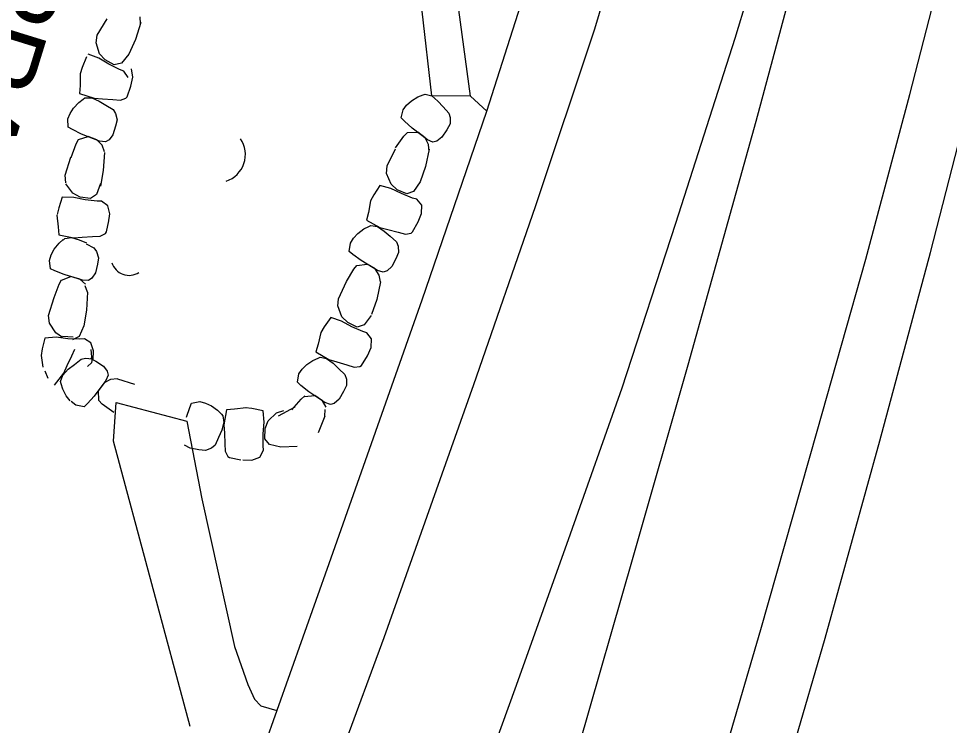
# Model space of a CAD drawing. Extents: x 589250 to 1188077, y 162953 to 363065.
# Drawn here: x 593723.1 to 593800.3, y 187388.2 to 187446.9 of the extents above; entities that cross this region are included whole.
import ezdxf

# ---------------------------------------------------------------- set-up
doc = ezdxf.new("R2010")
doc.units = 0
for name, color, linetype in [('E_DRN', 7, 'Continuous'), ('E_DRN_RipRap', 7, 'Continuous'), ('E_DRN_RipRap_Text', 7, 'Continuous'), ('E_DWY', 7, 'Continuous'), ('E_RDWY', 7, 'Continuous'), ('E_RDWY_Gravel', 7, 'Continuous')]:
    doc.layers.add(name, color=color, linetype=linetype)

msp = doc.modelspace()

# ---------------------------------------------------------------- linework, layer by layer
at = {"layer": 'E_DRN'}
for centre, radius, start, end in [((593739.617, 187435.64), 2.314, 288.17314, 34.43334), ((593732.279, 187427.101), 1.491, 196.9474, 303.20761)]:
    msp.add_arc(centre, radius, start, end, dxfattribs=at)
at = {"layer": 'E_DRN_RipRap'}
for p, q in [((593729.642, 187445.548), (593730.461, 187446.898)), ((593733.221, 187446.497), (593733.21, 187447.07)), ((593733.251, 187446.608), (593732.809, 187445.195)), ((593729.549, 187444.928), (593729.642, 187445.548)), ((593729.836, 187444.006), (593729.549, 187444.928)), ((593732.809, 187445.195), (593732.258, 187443.979)), ((593728.76, 187443.747), (593728.397, 187442.881)), ((593729.783, 187443.653), (593728.897, 187443.988)), ((593730.288, 187443.499), (593729.836, 187444.006)), ((593732.258, 187443.979), (593731.64, 187443.232)), ((593730.612, 187443.144), (593729.783, 187443.653)), ((593731.047, 187443.078), (593730.288, 187443.499)), ((593731.498, 187442.692), (593730.612, 187443.144)), ((593731.64, 187443.232), (593731.047, 187443.078)), ((593728.225, 187442.355), (593728.215, 187441.375)), ((593728.397, 187442.881), (593728.225, 187442.355)), ((593731.841, 187442.557), (593731.498, 187442.692)), ((593732.203, 187442.036), (593731.841, 187442.557)), ((593732.591, 187442.073), (593732.47, 187442.759)), ((593728.215, 187441.375), (593728.18, 187440.715)), ((593732.435, 187441.33), (593732.591, 187442.073)), ((593728.18, 187440.715), (593729.386, 187440.319)), ((593732.119, 187440.43), (593732.435, 187441.33)), ((593756.238, 187440.423), (593756.67, 187440.593)), ((593756.67, 187440.593), (593756.843, 187440.652)), ((593756.843, 187440.652), (593757.384, 187440.507)), ((593727.677, 187439.504), (593728.102, 187439.96)), ((593728.102, 187439.96), (593728.471, 187440.242)), ((593728.471, 187440.242), (593728.622, 187440.345)), ((593728.622, 187440.345), (593729.183, 187440.354)), ((593729.183, 187440.354), (593729.799, 187440.087)), ((593729.386, 187440.319), (593730.072, 187440.28)), ((593729.799, 187440.087), (593730.353, 187439.755)), ((593730.072, 187440.28), (593730.939, 187440.209)), ((593730.939, 187440.209), (593731.565, 187440.154)), ((593731.565, 187440.154), (593732.019, 187440.314)), ((593732.019, 187440.314), (593732.119, 187440.43)), ((593755.303, 187439.741), (593755.706, 187440.101)), ((593755.706, 187440.101), (593756.238, 187440.423)), ((593757.384, 187440.507), (593757.902, 187440.082)), ((593757.902, 187440.082), (593758.344, 187439.611)), ((593727.204, 187438.601), (593727.388, 187439.048)), ((593727.388, 187439.048), (593727.677, 187439.504)), ((593730.353, 187439.755), (593730.952, 187439.385)), ((593730.952, 187439.385), (593731.161, 187439.055)), ((593731.161, 187439.055), (593731.283, 187438.531)), ((593754.849, 187438.682), (593755.004, 187439.361)), ((593755.004, 187439.361), (593755.303, 187439.741)), ((593758.344, 187439.611), (593758.818, 187439.091)), ((593758.818, 187439.091), (593758.928, 187438.717)), ((593727.24, 187437.905), (593727.204, 187438.601)), ((593731.283, 187438.531), (593731.163, 187437.993)), ((593755.122, 187438.405), (593754.849, 187438.682)), ((593755.751, 187437.84), (593755.122, 187438.405)), ((593758.928, 187438.717), (593758.903, 187438.18)), ((593727.579, 187437.714), (593727.24, 187437.905)), ((593728.34, 187437.342), (593727.579, 187437.714)), ((593731.163, 187437.993), (593730.934, 187437.29)), ((593757.027, 187436.874), (593755.751, 187437.84)), ((593758.64, 187437.695), (593758.228, 187437.082)), ((593758.903, 187438.18), (593758.64, 187437.695)), ((593727.877, 187436.52), (593728.074, 187436.882)), ((593728.074, 187436.882), (593728.887, 187437.14)), ((593729.834, 187436.762), (593728.34, 187437.342)), ((593729.609, 187436.851), (593728.887, 187437.14)), ((593730.035, 187436.408), (593729.609, 187436.851)), ((593730.33, 187436.703), (593729.834, 187436.762)), ((593730.621, 187436.865), (593730.33, 187436.703)), ((593730.934, 187437.29), (593730.621, 187436.865)), ((593754.383, 187436.205), (593755.082, 187437.175)), ((593755.082, 187437.175), (593755.37, 187437.47)), ((593755.37, 187437.47), (593756.222, 187437.496)), ((593756.836, 187437.021), (593756.222, 187437.496)), ((593757.124, 187436.478), (593756.836, 187437.021)), ((593757.487, 187436.681), (593757.027, 187436.874)), ((593757.811, 187436.758), (593757.487, 187436.681)), ((593758.228, 187437.082), (593757.811, 187436.758)), ((593727.469, 187435.396), (593727.877, 187436.52)), ((593730.235, 187435.87), (593730.035, 187436.408)), ((593753.682, 187434.701), (593754.37, 187436.122)), ((593757.172, 187436.097), (593756.864, 187434.648)), ((593757.169, 187435.907), (593757.124, 187436.478)), ((593726.982, 187433.921), (593727.458, 187435.427)), ((593730.238, 187435.807), (593730.144, 187434.329)), ((593753.647, 187434.074), (593753.682, 187434.701)), ((593756.864, 187434.648), (593756.429, 187433.386)), ((593727.039, 187433.296), (593726.982, 187433.921)), ((593730.144, 187434.329), (593729.896, 187433.017)), ((593754.019, 187433.183), (593753.647, 187434.074)), ((593727.615, 187432.439), (593727.031, 187433.208)), ((593729.901, 187433.241), (593729.575, 187432.327)), ((593753.087, 187433.078), (593752.575, 187432.291)), ((593754, 187432.827), (593753.087, 187433.078)), ((593754.515, 187432.721), (593754.019, 187433.183)), ((593756.429, 187433.386), (593755.884, 187432.583)), ((593726.739, 187432.103), (593726.442, 187431.213)), ((593727.687, 187432.09), (593726.739, 187432.103)), ((593728.213, 187432.117), (593727.615, 187432.439)), ((593729.07, 187431.981), (593728.213, 187432.117)), ((593729.575, 187432.327), (593729.07, 187431.981)), ((593752.575, 187432.291), (593752.313, 187431.804)), ((593754.871, 187432.399), (593754, 187432.827)), ((593755.309, 187432.374), (593754.515, 187432.721)), ((593755.794, 187432.032), (593754.871, 187432.399)), ((593755.884, 187432.583), (593755.309, 187432.374)), ((593728.64, 187431.894), (593727.687, 187432.09)), ((593729.626, 187431.772), (593728.64, 187431.894)), ((593729.995, 187431.762), (593729.626, 187431.772)), ((593730.513, 187431.396), (593729.995, 187431.762)), ((593730.684, 187430.72), (593730.513, 187431.396)), ((593752.313, 187431.804), (593752.128, 187430.841)), ((593756.147, 187431.931), (593755.794, 187432.032)), ((593756.556, 187431.446), (593756.147, 187431.931)), ((593756.551, 187430.749), (593756.556, 187431.446)), ((593726.279, 187430.6), (593726.4, 187429.628)), ((593726.442, 187431.213), (593726.31, 187430.676)), ((593730.585, 187429.968), (593730.684, 187430.72)), ((593752.128, 187430.841), (593751.976, 187430.198)), ((593756.266, 187430.046), (593756.551, 187430.749)), ((593730.395, 187429.219), (593730.588, 187430.152)), ((593751.976, 187430.198), (593753.09, 187429.594)), ((593755.795, 187429.217), (593756.266, 187430.046)), ((593726.4, 187429.628), (593726.454, 187428.97)), ((593729.884, 187428.87), (593730.312, 187429.09)), ((593730.312, 187429.09), (593730.395, 187429.219)), ((593750.9, 187428.699), (593751.265, 187429.096)), ((593751.265, 187429.096), (593751.765, 187429.468)), ((593751.765, 187429.468), (593752.177, 187429.68)), ((593752.177, 187429.68), (593752.344, 187429.755)), ((593752.344, 187429.755), (593752.897, 187429.665)), ((593752.897, 187429.665), (593753.454, 187429.292)), ((593753.09, 187429.594), (593753.757, 187429.433)), ((593753.454, 187429.292), (593753.939, 187428.866)), ((593753.757, 187429.433), (593754.596, 187429.209)), ((593754.596, 187429.209), (593755.201, 187429.043)), ((593755.201, 187429.043), (593755.675, 187429.12)), ((593755.675, 187429.12), (593755.795, 187429.217)), ((593726.076, 187427.79), (593726.467, 187428.275)), ((593726.454, 187428.97), (593727.702, 187428.74)), ((593726.467, 187428.275), (593726.815, 187428.583)), ((593726.806, 187428.541), (593726.942, 187428.663)), ((593726.942, 187428.663), (593727.496, 187428.748)), ((593727.496, 187428.748), (593728.142, 187428.567)), ((593727.702, 187428.74), (593728.387, 187428.794)), ((593728.142, 187428.567), (593728.737, 187428.312)), ((593728.387, 187428.794), (593729.256, 187428.841)), ((593729.256, 187428.841), (593729.884, 187428.87)), ((593750.55, 187427.601), (593750.639, 187428.292)), ((593750.639, 187428.292), (593750.9, 187428.699)), ((593753.939, 187428.866), (593754.461, 187428.396)), ((593754.461, 187428.396), (593754.608, 187428.034)), ((593725.821, 187427.315), (593726.076, 187427.79)), ((593728.727, 187428.234), (593729.351, 187427.908)), ((593729.351, 187427.908), (593729.583, 187427.595)), ((593729.583, 187427.595), (593729.743, 187427.081)), ((593750.849, 187427.352), (593750.55, 187427.601)), ((593754.634, 187427.497), (593754.42, 187426.989)), ((593754.608, 187428.034), (593754.634, 187427.497)), ((593725.669, 187426.855), (593725.821, 187427.315)), ((593725.755, 187426.164), (593725.669, 187426.855)), ((593729.743, 187427.081), (593729.662, 187426.536)), ((593751.53, 187426.85), (593750.849, 187427.352)), ((593752.894, 187426.015), (593751.53, 187426.85)), ((593754.42, 187426.989), (593754.07, 187426.338)), ((593726.107, 187425.998), (593725.755, 187426.164)), ((593726.893, 187425.682), (593726.107, 187425.998)), ((593729.662, 187426.536), (593729.484, 187425.819)), ((593750.328, 187425.09), (593750.929, 187426.124)), ((593750.929, 187426.124), (593751.187, 187426.445)), ((593751.187, 187426.445), (593752.032, 187426.554)), ((593752.69, 187426.142), (593752.032, 187426.554)), ((593753.029, 187425.63), (593752.69, 187426.142)), ((593753.371, 187425.867), (593752.894, 187426.015)), ((593753.686, 187425.975), (593753.371, 187425.867)), ((593754.07, 187426.338), (593753.686, 187425.975)), ((593726.475, 187424.887), (593726.677, 187425.244)), ((593726.661, 187425.204), (593727.454, 187425.521)), ((593728.425, 187425.213), (593726.893, 187425.682)), ((593728.195, 187425.285), (593727.454, 187425.521)), ((593728.652, 187424.874), (593728.195, 187425.285)), ((593728.924, 187425.189), (593728.425, 187425.213)), ((593729.203, 187425.372), (593728.924, 187425.189)), ((593729.484, 187425.819), (593729.203, 187425.372)), ((593753.129, 187425.065), (593753.029, 187425.63)), ((593726.052, 187423.775), (593726.475, 187424.887)), ((593728.824, 187424.207), (593728.632, 187424.745)), ((593749.64, 187423.67), (593750.328, 187425.09)), ((593753.129, 187425.065), (593752.822, 187423.616)), ((593725.607, 187422.269), (593726.052, 187423.775)), ((593728.824, 187424.207), (593728.759, 187422.735)), ((593749.605, 187423.043), (593749.64, 187423.67)), ((593752.822, 187423.616), (593752.387, 187422.354)), ((593749.94, 187422.173), (593749.606, 187423.079)), ((593725.676, 187421.648), (593725.607, 187422.269)), ((593728.759, 187422.735), (593728.538, 187421.426)), ((593749.005, 187422.107), (593748.461, 187421.342)), ((593749.906, 187421.818), (593749.005, 187422.107)), ((593750.417, 187421.691), (593749.94, 187422.173)), ((593752.357, 187422.274), (593751.779, 187421.495)), ((593726.19, 187420.835), (593725.676, 187421.648)), ((593728.538, 187421.426), (593728.132, 187420.55)), ((593748.461, 187421.342), (593748.178, 187420.867)), ((593750.759, 187421.353), (593749.906, 187421.818)), ((593751.195, 187421.311), (593750.417, 187421.691)), ((593751.665, 187420.948), (593750.759, 187421.353)), ((593751.779, 187421.495), (593751.195, 187421.311)), ((593726.757, 187420.462), (593726.19, 187420.835)), ((593727.629, 187420.477), (593726.764, 187420.542)), ((593728.132, 187420.55), (593727.599, 187420.251)), ((593748.178, 187420.867), (593747.953, 187419.912)), ((593752.014, 187420.832), (593751.665, 187420.948)), ((593752.402, 187420.33), (593752.014, 187420.832)), ((593725.296, 187420.408), (593725.071, 187419.502)), ((593726.241, 187420.472), (593725.296, 187420.408)), ((593727.207, 187420.356), (593726.241, 187420.472)), ((593728.2, 187420.315), (593727.207, 187420.356)), ((593728.568, 187420.336), (593728.2, 187420.315)), ((593729.114, 187420.015), (593728.568, 187420.336)), ((593729.339, 187419.359), (593729.114, 187420.015)), ((593747.953, 187419.912), (593747.774, 187419.276)), ((593752.368, 187419.634), (593752.402, 187420.33)), ((593725.071, 187419.502), (593724.983, 187418.959)), ((593727.519, 187418.922), (593727.788, 187419.491)), ((593729.222, 187418.524), (593729.123, 187419.465)), ((593729.3, 187418.607), (593729.339, 187419.359)), ((593747.774, 187419.276), (593748.862, 187418.625)), ((593752.054, 187418.944), (593752.368, 187419.634)), ((593724.983, 187418.959), (593725.124, 187417.995)), ((593727.153, 187418.134), (593727.519, 187418.922)), ((593727.239, 187417.811), (593727.743, 187418.217)), ((593727.743, 187418.217), (593728.297, 187418.651)), ((593728.297, 187418.651), (593728.678, 187418.734)), ((593728.678, 187418.734), (593729.211, 187418.669)), ((593728.84, 187418.038), (593729.181, 187418.377)), ((593729.047, 187418.748), (593729.532, 187418.485)), ((593729.181, 187418.377), (593729.222, 187418.524)), ((593729.532, 187418.485), (593730.146, 187418.073)), ((593746.636, 187417.824), (593747.018, 187418.205)), ((593747.018, 187418.205), (593747.532, 187418.556)), ((593747.532, 187418.556), (593747.953, 187418.751)), ((593747.953, 187418.751), (593748.123, 187418.819)), ((593748.123, 187418.819), (593748.671, 187418.705)), ((593748.671, 187418.705), (593749.213, 187418.309)), ((593748.862, 187418.625), (593749.521, 187418.437)), ((593749.213, 187418.309), (593749.68, 187417.863)), ((593749.521, 187418.437), (593750.35, 187418.178)), ((593751.548, 187418.135), (593752.054, 187418.944)), ((593725.294, 187417.69), (593725.544, 187417.085)), ((593726.092, 187416.509), (593726.88, 187417.504)), ((593726.776, 187417.325), (593727.239, 187417.811)), ((593726.88, 187417.504), (593727.153, 187418.134)), ((593730.146, 187418.073), (593730.469, 187417.656)), ((593730.469, 187417.656), (593730.546, 187417.331)), ((593746.241, 187416.742), (593746.358, 187417.428)), ((593746.358, 187417.428), (593746.636, 187417.824)), ((593749.68, 187417.863), (593750.181, 187417.371)), ((593750.35, 187418.178), (593750.948, 187417.986)), ((593750.948, 187417.986), (593751.425, 187418.044)), ((593751.425, 187418.044), (593751.548, 187418.135)), ((593726.591, 187416.796), (593726.776, 187417.325)), ((593726.636, 187416.619), (593726.591, 187416.796)), ((593730.353, 187416.871), (593729.388, 187415.592)), ((593730.207, 187416.679), (593729.732, 187416.063)), ((593730.75, 187416.968), (593730.207, 187416.679)), ((593730.546, 187417.331), (593730.353, 187416.871)), ((593731.321, 187417.013), (593730.75, 187416.968)), ((593731.321, 187417.013), (593732.733, 187416.567)), ((593746.529, 187416.48), (593746.241, 187416.742)), ((593750.181, 187417.371), (593750.313, 187417.003)), ((593750.313, 187417.003), (593750.317, 187416.466)), ((593726.773, 187416.176), (593726.636, 187416.619)), ((593727.053, 187415.621), (593726.773, 187416.176)), ((593729.759, 187415.21), (593729.732, 187416.063)), ((593747.188, 187415.95), (593746.529, 187416.48)), ((593748.516, 187415.058), (593747.188, 187415.95)), ((593750.081, 187415.967), (593749.704, 187415.331)), ((593750.317, 187416.466), (593750.081, 187415.967)), ((593727.38, 187415.193), (593727.053, 187415.621)), ((593727.867, 187414.842), (593727.487, 187415.142)), ((593729.388, 187415.592), (593728.823, 187414.961)), ((593730.053, 187414.923), (593729.759, 187415.21)), ((593737.471, 187415.002), (593738.154, 187415.129)), ((593738.154, 187415.129), (593738.621, 187415.005)), ((593745.778, 187414.437), (593746.554, 187415.347)), ((593746.554, 187415.347), (593746.865, 187415.617)), ((593746.828, 187415.56), (593747.677, 187415.634)), ((593748.317, 187415.193), (593747.677, 187415.634)), ((593748.635, 187414.667), (593748.317, 187415.193)), ((593749.704, 187415.331), (593749.306, 187414.985)), ((593728.546, 187414.687), (593727.867, 187414.842)), ((593728.823, 187414.961), (593728.546, 187414.687)), ((593731.023, 187414.224), (593730.053, 187414.923)), ((593737.056, 187413.837), (593737.325, 187414.64)), ((593737.325, 187414.64), (593737.471, 187415.002)), ((593738.621, 187415.005), (593739.11, 187414.778)), ((593739.11, 187414.778), (593739.616, 187414.416)), ((593739.616, 187414.416), (593739.944, 187414.087)), ((593740.374, 187414.438), (593740.139, 187413.19)), ((593741.032, 187414.49), (593740.374, 187414.438)), ((593742.004, 187414.608), (593741.032, 187414.49)), ((593742.474, 187414.554), (593741.927, 187414.622)), ((593743.39, 187414.362), (593742.474, 187414.554)), ((593743.486, 187413.419), (593743.39, 187414.362)), ((593744.518, 187414.2), (593745.113, 187414.395)), ((593744.662, 187413.945), (593746.054, 187414.69)), ((593748.986, 187414.891), (593748.516, 187415.058)), ((593748.531, 187413.914), (593748.533, 187414.487)), ((593749.306, 187414.985), (593748.986, 187414.891)), ((593739.944, 187414.087), (593740.066, 187413.951)), ((593740.066, 187413.951), (593740.148, 187413.397)), ((593743.824, 187413.53), (593744.518, 187414.2)), ((593748.531, 187413.914), (593747.971, 187412.543)), ((593740.148, 187413.397), (593739.964, 187412.751)), ((593740.139, 187413.19), (593740.19, 187412.505)), ((593743.402, 187412.45), (593743.486, 187413.419)), ((593743.537, 187412.032), (593743.574, 187412.899)), ((593743.574, 187412.899), (593743.824, 187413.53)), ((593739.707, 187412.158), (593739.419, 187411.516)), ((593739.964, 187412.751), (593739.707, 187412.158)), ((593740.19, 187412.505), (593740.233, 187411.637)), ((593743.394, 187411.455), (593743.402, 187412.45)), ((593743.939, 187411.571), (593743.537, 187412.032)), ((593737.343, 187411.259), (593736.881, 187411.514)), ((593738.068, 187411.124), (593737.343, 187411.259)), ((593739.119, 187411.265), (593738.617, 187411.075)), ((593739.419, 187411.516), (593739.119, 187411.265)), ((593740.233, 187411.637), (593740.26, 187411.009)), ((593743.427, 187411.088), (593743.394, 187411.455)), ((593744.881, 187411.353), (593743.939, 187411.571)), ((593746.211, 187411.405), (593744.881, 187411.353)), ((593738.617, 187411.075), (593738.068, 187411.124)), ((593740.26, 187411.009), (593740.478, 187410.58)), ((593740.478, 187410.58), (593740.606, 187410.496)), ((593740.606, 187410.496), (593741.538, 187410.3)), ((593742.474, 187410.283), (593743.124, 187410.532)), ((593743.124, 187410.532), (593743.427, 187411.088)), ((593741.718, 187410.294), (593742.474, 187410.283))]:
    msp.add_line(p, q, dxfattribs=at)
at = {"layer": 'E_DWY'}
for p, q in [((593760.593, 187440.489), (593759.387, 187449.571)), ((593761.947, 187439.233), (593760.593, 187440.489))]:
    msp.add_line(p, q, dxfattribs=at)
at = {"layer": 'E_RDWY'}
for p, q in [((593782.567, 187445.318), (593788.134, 187463.947)), ((593770.909, 187446.085), (593775.684, 187461.804)), ((593797.051, 187440.636), (593801.878, 187459.482)), ((593788.922, 187455.778), (593784.273, 187438.39)), ((593757.384, 187440.507), (593756.584, 187447.538)), ((593765.996, 187431.343), (593770.909, 187446.085)), ((593777.644, 187429.935), (593782.567, 187445.318)), ((593793.387, 187426.95), (593797.051, 187440.636)), ((593760.593, 187440.489), (593757.384, 187440.507)), ((593784.273, 187438.39), (593778.628, 187418.147)), ((593760.878, 187416.553), (593765.996, 187431.343)), ((593773.186, 187416.288), (593777.644, 187429.935)), ((593789.354, 187412.681), (593793.387, 187426.95)), ((593778.628, 187418.147), (593774.08, 187402.193)), ((593753.45, 187395.544), (593760.878, 187416.553)), ((593768.906, 187404.151), (593773.186, 187416.288)), ((593730.982, 187411.859), (593731.211, 187415.065)), ((593731.211, 187415.065), (593737.075, 187413.521)), ((593737.075, 187413.521), (593738.307, 187407.048)), ((593784.695, 187396.216), (593789.354, 187412.681)), ((593737.359, 187388.162), (593730.982, 187411.859)), ((593738.307, 187407.048), (593741.031, 187394.801)), ((593764.414, 187391.582), (593768.906, 187404.151)), ((593774.08, 187402.193), (593768.145, 187381.493)), ((593780.482, 187381.873), (593784.695, 187396.216)), ((593747.918, 187380.582), (593753.45, 187395.544)), ((593741.031, 187394.801), (593742.142, 187391.644)), ((593742.142, 187391.644), (593742.686, 187390.436)), ((593759.981, 187379.423), (593764.414, 187391.582)), ((593742.686, 187390.436), (593743.205, 187389.863)), ((593743.205, 187389.863), (593744.541, 187389.488))]:
    msp.add_line(p, q, dxfattribs=at)
at = {"layer": 'E_RDWY_Gravel'}
for p, q in [((593761.947, 187439.233), (593767.086, 187455.279)), ((593798.767, 187427.503), (593803.43, 187445.763)), ((593756.583, 187423.575), (593761.947, 187439.233)), ((593794.558, 187411.877), (593798.767, 187427.503)), ((593748.885, 187401.698), (593756.583, 187423.575)), ((593790.028, 187395.488), (593794.558, 187411.877)), ((593740.868, 187379.16), (593748.885, 187401.698)), ((593784.725, 187377.316), (593790.028, 187395.488))]:
    msp.add_line(p, q, dxfattribs=at)

# ---------------------------------------------------------------- texts
at = {"layer": 'E_DRN_RipRap_Text'}
msp.add_text('RIPRAP', height=6, rotation=252.84828, dxfattribs=at).set_placement((593723.805, 187460.259))

doc.saveas('drawing.dxf')
